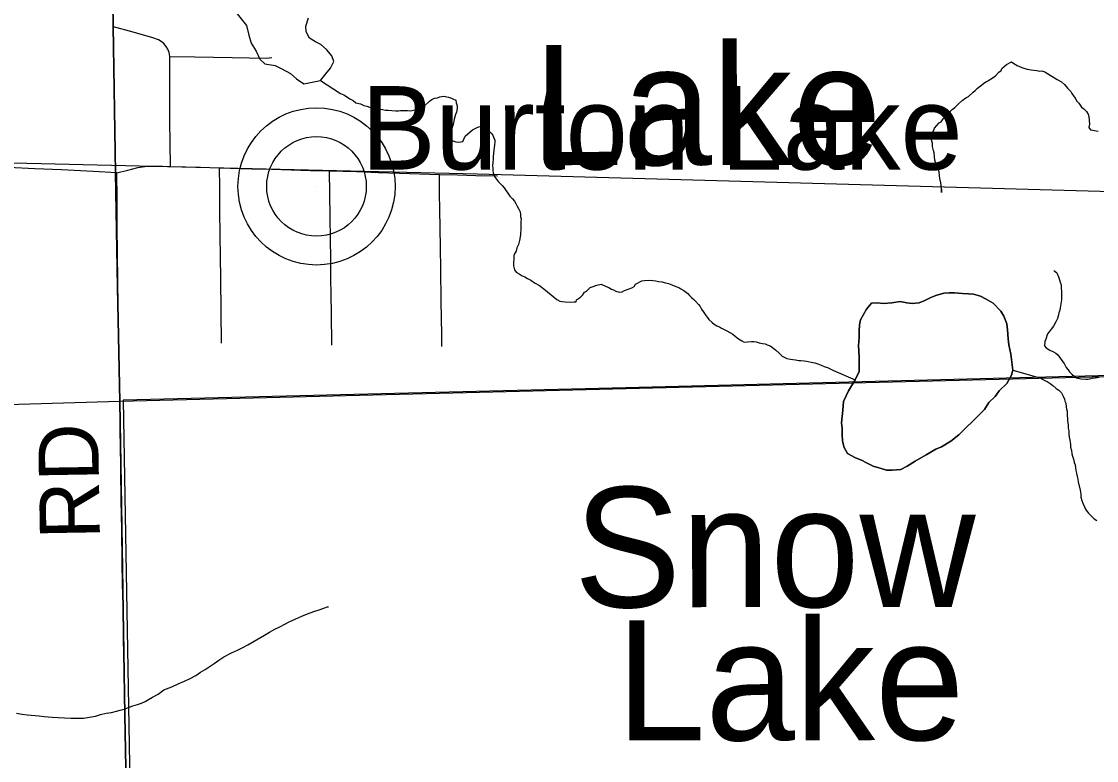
# Model space of a CAD drawing. Extents: x 103424 to 290657, y 38711 to 110967.
# Drawn here: x 214250.638 to 214251.147, y 40208.646 to 40208.996 of the extents above; entities that cross this region are included whole.
import ezdxf

# ---------------------------------------------------------------- set-up
doc = ezdxf.new("R2010")
doc.units = 0
for name, color, linetype in [('GM_X_Corporation', 7, 'Continuous'), ('GM_X_Minor_Lake', 7, 'Continuous'), ('GM_X_Minor_Lake_Text', 7, 'Continuous'), ('GM_X_Minor_River', 7, 'Continuous'), ('GM_X_Rail_Line', 7, 'Continuous'), ('GM_X_Township_Road', 7, 'Continuous'), ('GM_X_Township_Road_Text', 7, 'Continuous'), ('GM_X_Unincorporated', 7, 'Continuous'), ('GM_X_Unincorporated_Location', 7, 'Continuous'), ('GM_X_Unincorporated_Text', 7, 'Continuous')]:
    doc.layers.add(name, color=color, linetype=linetype)

msp = doc.modelspace()

# ---------------------------------------------------------------- linework, layer by layer
at = {"layer": 'GM_X_Corporation'}
for points in [[(214250.6509, 40211.22864), (214250.66191, 40210.37376), (214250.66761, 40209.93905), (214250.67524, 40209.51623), (214250.67595, 40209.3563), (214250.68114, 40208.9936), (214250.6822, 40208.92409), (214250.68321, 40208.87004), (214250.68423, 40208.81599), (214250.50285, 40208.81053), (214250.5017, 40208.8105), (214250.18063, 40208.80297), (214249.1929, 40208.78706), (214248.88259, 40208.7802), (214248.57076, 40208.77338), (214248.0881, 40208.75947)], [(214251.37809, 40208.8332), (214250.68423, 40208.81599), (214250.68321, 40208.87004), (214250.6822, 40208.92409), (214250.68114, 40208.9936), (214250.67595, 40209.3563), (214250.67524, 40209.51623), (214250.66761, 40209.93905), (214250.66191, 40210.37376), (214250.6509, 40211.22864)]]:
    msp.add_lwpolyline(points, dxfattribs=at)
for points in [[(214250.69191, 40208.30125), (214253.06696, 40208.30125), (214253.06682, 40208.31021), (214253.06246, 40208.47339), (214253.05193, 40208.86157), (214252.88558, 40208.86006), (214252.88546, 40208.86005), (214252.37731, 40208.84757), (214251.86746, 40208.84353), (214251.37809, 40208.8332), (214250.68423, 40208.81599), (214250.68656, 40208.66767), (214250.69144, 40208.40851)], [(214250.69311, 40208.30125), (214251.1756, 40208.30125), (214251.16238, 40208.82838), (214251.15995, 40208.82835), (214250.9238, 40208.82246), (214250.68588, 40208.81652), (214250.69279, 40208.4177)], [(214247.90914, 40208.30125), (214250.69191, 40208.30125), (214250.69144, 40208.40851), (214250.68656, 40208.66767), (214250.68423, 40208.81599), (214250.50285, 40208.81053), (214250.5017, 40208.8105), (214250.18063, 40208.80297), (214249.1929, 40208.78706), (214248.88259, 40208.7802), (214248.57076, 40208.77338), (214248.0881, 40208.75947), (214247.90638, 40208.75597)]]:
    msp.add_lwpolyline(points, close=True, dxfattribs=at)
at = {"layer": 'GM_X_Minor_Lake'}
for points in [[(214250.73985, 40208.99938), (214250.74421, 40208.99388), (214250.74535, 40208.98932), (214250.74648, 40208.98553), (214250.74876, 40208.98173), (214250.75047, 40208.97794), (214250.75293, 40208.97566), (214250.75786, 40208.97491), (214250.76071, 40208.97358), (214250.76507, 40208.97112), (214250.76792, 40208.96865), (214250.77133, 40208.96619), (214250.7793, 40208.9679)], [(214250.7793, 40208.9679), (214250.78177, 40208.97095), (214250.78404, 40208.97361), (214250.78556, 40208.97684), (214250.78461, 40208.9795), (214250.78215, 40208.98253), (214250.77949, 40208.98481), (214250.77684, 40208.98613), (214250.77399, 40208.98784), (214250.77247, 40208.99088), (214250.77229, 40208.99353), (214250.77361, 40208.99752)], [(214251.02931, 40208.82101), (214251.03235, 40208.82615), (214251.03424, 40208.83014), (214251.03425, 40208.83697), (214251.03406, 40208.84248), (214251.03425, 40208.84628), (214251.03425, 40208.84913), (214251.03444, 40208.85217), (214251.03501, 40208.85464), (214251.03785, 40208.85958), (214251.04013, 40208.86243), (214251.04279, 40208.86262), (214251.04582, 40208.86225), (214251.04981, 40208.86263), (214251.05379, 40208.86321), (214251.05683, 40208.86264), (214251.05948, 40208.86226), (214251.06271, 40208.86265), (214251.06536, 40208.86379), (214251.06821, 40208.86512), (214251.07068, 40208.86607), (214251.07447, 40208.86722), (214251.07694, 40208.86741), (214251.0794, 40208.86741), (214251.0832, 40208.86704), (214251.08604, 40208.86685), (214251.08851, 40208.86666), (214251.09173, 40208.86572), (214251.09439, 40208.86439), (214251.0978, 40208.8625), (214251.10141, 40208.8587), (214251.10274, 40208.85624), (214251.10425, 40208.85263), (214251.10463, 40208.84978), (214251.10482, 40208.8456), (214251.1052, 40208.84276), (214251.10615, 40208.83839), (214251.10653, 40208.83459), (214251.10709, 40208.83079), (214251.10652, 40208.82832), (214251.10425, 40208.82452), (214251.10064, 40208.82091), (214251.09874, 40208.81825), (214251.09571, 40208.8154), (214251.09362, 40208.81217), (214251.08888, 40208.80741), (214251.08413, 40208.80285), (214251.08148, 40208.80019), (214251.07768, 40208.79714), (214251.07332, 40208.79448), (214251.07066, 40208.79334), (214251.06611, 40208.79067), (214251.0608, 40208.78763), (214251.057, 40208.78534), (214251.05397, 40208.78382), (214251.04998, 40208.78344), (214251.04733, 40208.78343), (214251.04467, 40208.78419), (214251.04088, 40208.78533), (214251.03784, 40208.78684), (214251.03538, 40208.78817), (214251.03253, 40208.7893), (214251.02874, 40208.79139), (214251.02722, 40208.79423), (214251.02646, 40208.79708), (214251.02627, 40208.80031), (214251.02627, 40208.80316), (214251.02589, 40208.80582), (214251.02665, 40208.8119), (214251.02684, 40208.81588), (214251.02817, 40208.81855), (214251.02931, 40208.82101)], [(214251.1052, 40208.84276), (214251.10482, 40208.8456), (214251.10463, 40208.84978), (214251.10425, 40208.85263), (214251.10274, 40208.85624), (214251.10141, 40208.8587), (214251.0978, 40208.8625), (214251.09439, 40208.86439), (214251.09173, 40208.86572), (214251.08851, 40208.86666), (214251.08604, 40208.86685), (214251.0832, 40208.86704), (214251.0794, 40208.86741), (214251.07694, 40208.86741), (214251.07447, 40208.86722), (214251.07068, 40208.86607), (214251.06821, 40208.86512), (214251.06536, 40208.86379), (214251.06271, 40208.86265), (214251.05948, 40208.86226), (214251.05683, 40208.86264), (214251.05379, 40208.86321), (214251.04981, 40208.86263), (214251.04582, 40208.86225), (214251.04279, 40208.86262), (214251.04013, 40208.86243), (214251.03785, 40208.85958), (214251.03501, 40208.85464), (214251.03444, 40208.85217), (214251.03425, 40208.84913), (214251.03425, 40208.84628), (214251.03406, 40208.84248), (214251.03425, 40208.83697), (214251.03424, 40208.83014), (214251.03235, 40208.82615), (214251.02931, 40208.82101)], [(214251.02931, 40208.82101), (214251.02817, 40208.81855), (214251.02684, 40208.81588), (214251.02665, 40208.8119), (214251.02589, 40208.80582), (214251.02627, 40208.80316), (214251.02627, 40208.80031), (214251.02646, 40208.79708), (214251.02722, 40208.79423), (214251.02874, 40208.79139), (214251.03253, 40208.7893), (214251.03538, 40208.78817), (214251.03784, 40208.78684), (214251.04088, 40208.78533), (214251.04467, 40208.78419), (214251.04733, 40208.78343), (214251.04998, 40208.78344), (214251.05397, 40208.78382), (214251.057, 40208.78534), (214251.0608, 40208.78763), (214251.06611, 40208.79067), (214251.07066, 40208.79334), (214251.07332, 40208.79448), (214251.07768, 40208.79714), (214251.08148, 40208.80019), (214251.08413, 40208.80285), (214251.08888, 40208.80741), (214251.09362, 40208.81217), (214251.09571, 40208.8154), (214251.09874, 40208.81825), (214251.10064, 40208.82091), (214251.10425, 40208.82452), (214251.10652, 40208.82832), (214251.10709, 40208.83079), (214251.10653, 40208.83459), (214251.10615, 40208.83839), (214251.1052, 40208.84276)]]:
    msp.add_lwpolyline(points, dxfattribs=at)
at = {"layer": 'GM_X_Minor_River'}
for points in [[(214251.0733, 40208.91488), (214251.07326, 40208.9164), (214251.0733, 40208.91488), (214251.07326, 40208.9164), (214251.07301, 40208.91944), (214251.07258, 40208.92152), (214251.07237, 40208.92284), (214251.07214, 40208.92455), (214251.07173, 40208.92568), (214251.07112, 40208.92757), (214251.07052, 40208.92907), (214251.07012, 40208.9302), (214251.06985, 40208.93362), (214251.06945, 40208.93475), (214251.06903, 40208.93664), (214251.069, 40208.93816), (214251.06878, 40208.9391), (214251.06837, 40208.94062), (214251.06854, 40208.94176), (214251.06889, 40208.94291), (214251.06963, 40208.94425), (214251.06999, 40208.94521), (214251.0711, 40208.94656), (214251.07221, 40208.94773), (214251.07315, 40208.94832), (214251.07407, 40208.94967), (214251.075, 40208.95064), (214251.07594, 40208.95161), (214251.07724, 40208.95297), (214251.07835, 40208.95413), (214251.07967, 40208.95511), (214251.08097, 40208.95647), (214251.08302, 40208.95841), (214251.08489, 40208.95959), (214251.08602, 40208.96019), (214251.08826, 40208.96233), (214251.08919, 40208.96311), (214251.09012, 40208.96408), (214251.09106, 40208.96486), (214251.09218, 40208.96564), (214251.09312, 40208.96642), (214251.09424, 40208.96721), (214251.09518, 40208.96761), (214251.09687, 40208.96859), (214251.09894, 40208.96997), (214251.10042, 40208.97171), (214251.10155, 40208.9725), (214251.10191, 40208.97345), (214251.10415, 40208.9754), (214251.1064, 40208.97659), (214251.10756, 40208.97586), (214251.1091, 40208.97494), (214251.11026, 40208.97439), (214251.1114, 40208.97404), (214251.11236, 40208.97368), (214251.1139, 40208.97314), (214251.11581, 40208.9728), (214251.11695, 40208.97264), (214251.11847, 40208.97248), (214251.11962, 40208.97232), (214251.12076, 40208.97234), (214251.12229, 40208.972), (214251.12807, 40208.96832), (214251.13019, 40208.96723), (214251.13155, 40208.96593), (214251.13292, 40208.96425), (214251.13447, 40208.96257), (214251.13506, 40208.96164), (214251.13585, 40208.96051), (214251.13663, 40208.95939), (214251.13742, 40208.95808), (214251.13839, 40208.95715), (214251.13958, 40208.95527), (214251.14074, 40208.95435), (214251.1419, 40208.95323), (214251.14269, 40208.95192), (214251.1431, 40208.95079), (214251.14336, 40208.94719), (214251.14301, 40208.94566), (214251.1438, 40208.94454), (214251.14494, 40208.94437), (214251.14647, 40208.94402), (214251.14743, 40208.94385)], [(214250.7793, 40208.9679), (214250.7887, 40208.96169), (214250.79024, 40208.96097), (214250.79198, 40208.95987), (214250.79313, 40208.95913), (214250.79467, 40208.9584), (214250.79603, 40208.95729), (214250.79813, 40208.95677), (214250.79986, 40208.95605), (214250.8012, 40208.9557), (214250.80254, 40208.95516), (214250.80407, 40208.95481), (214250.80579, 40208.95447), (214250.80731, 40208.95431), (214250.80865, 40208.95415), (214250.80999, 40208.9538), (214250.81132, 40208.95383), (214250.81303, 40208.95367), (214250.81494, 40208.95353), (214250.81627, 40208.95355), (214250.81722, 40208.95358), (214250.81893, 40208.95361), (214250.82045, 40208.95365), (214250.82197, 40208.95349), (214250.8233, 40208.95371), (214250.82482, 40208.95393), (214250.82633, 40208.95453), (214250.82746, 40208.95494), (214250.82858, 40208.95591), (214250.83082, 40208.95805), (214250.83194, 40208.95884), (214250.83326, 40208.95943), (214250.83459, 40208.95965), (214250.83572, 40208.96006), (214250.83667, 40208.96027), (214250.83761, 40208.96048), (214250.83991, 40208.95996), (214250.84125, 40208.95942), (214250.84221, 40208.95906), (214250.84336, 40208.95851), (214250.84358, 40208.95719), (214250.84399, 40208.95587), (214250.84402, 40208.95454), (214250.84367, 40208.95282), (214250.84313, 40208.95167), (214250.8426, 40208.94957), (214250.84226, 40208.94766), (214250.84154, 40208.94556), (214250.84083, 40208.94326), (214250.8401, 40208.94191), (214250.84032, 40208.94078), (214250.84091, 40208.93984), (214250.84187, 40208.93929), (214250.8434, 40208.93876), (214250.84455, 40208.93859), (214250.84568, 40208.93881), (214250.84663, 40208.93902), (214250.84772, 40208.94151), (214250.85127, 40208.94444), (214250.85371, 40208.94582), (214250.85466, 40208.94603), (214250.85639, 40208.94493), (214250.85812, 40208.94421), (214250.85908, 40208.94385), (214250.86005, 40208.94292), (214250.86083, 40208.94199), (214250.86123, 40208.94105), (214250.86183, 40208.93954), (214250.86185, 40208.93859), (214250.86169, 40208.93744), (214250.86153, 40208.93592), (214250.86136, 40208.93497), (214250.86121, 40208.93325), (214250.86105, 40208.93192), (214250.86107, 40208.93078), (214250.86092, 40208.92888), (214250.86076, 40208.92773), (214250.86079, 40208.92622), (214250.86081, 40208.92508), (214250.86102, 40208.92413), (214250.86163, 40208.92243), (214250.86241, 40208.92131), (214250.86339, 40208.92), (214250.86436, 40208.91907), (214250.86534, 40208.91814), (214250.86631, 40208.91703), (214250.86887, 40208.91309), (214250.87023, 40208.91179), (214250.8712, 40208.91067), (214250.8718, 40208.90955), (214250.87239, 40208.90842), (214250.87318, 40208.90692), (214250.87378, 40208.9056), (214250.874, 40208.90446), (214250.87402, 40208.90333), (214250.87423, 40208.90238), (214250.87407, 40208.90105), (214250.8741, 40208.89972), (214250.87413, 40208.89801), (214250.87416, 40208.89687), (214250.87399, 40208.89591)], [(214250.87399, 40208.89591), (214250.87401, 40208.89496), (214250.87384, 40208.89382), (214250.8735, 40208.8921), (214250.87297, 40208.89019), (214250.87224, 40208.88866), (214250.87189, 40208.88713), (214250.87135, 40208.88617), (214250.8708, 40208.88501), (214250.87083, 40208.8835), (214250.87068, 40208.88159), (214250.87071, 40208.88007), (214250.87113, 40208.87818), (214250.87192, 40208.87706), (214250.87327, 40208.87633), (214250.87481, 40208.87541), (214250.87596, 40208.87487), (214250.87731, 40208.87414), (214250.87885, 40208.87341), (214250.88058, 40208.87212), (214250.88289, 40208.87084), (214250.88502, 40208.86918), (214250.88676, 40208.86788), (214250.89025, 40208.86492), (214250.89122, 40208.86418), (214250.89256, 40208.86345), (214250.89371, 40208.86328), (214250.89504, 40208.86312), (214250.89752, 40208.86299), (214250.89942, 40208.86303), (214250.90037, 40208.86305), (214250.90054, 40208.864), (214250.90241, 40208.86537), (214250.90353, 40208.86635), (214250.90426, 40208.86769), (214250.90521, 40208.8681), (214250.90688, 40208.86984), (214250.90782, 40208.87024), (214250.91009, 40208.87105), (214250.91217, 40208.87148), (214250.91448, 40208.87039), (214250.91582, 40208.86985), (214250.91698, 40208.86911), (214250.91794, 40208.86875), (214250.91909, 40208.86821), (214250.92062, 40208.86767), (214250.92214, 40208.86789), (214250.92327, 40208.86849), (214250.92667, 40208.8697), (214250.92779, 40208.8703), (214250.92834, 40208.87145), (214250.93135, 40208.87303), (214250.93268, 40208.87325), (214250.93515, 40208.87331), (214250.93667, 40208.87315), (214250.93801, 40208.87299), (214250.93935, 40208.87264), (214250.94087, 40208.87248), (214250.94259, 40208.87214), (214250.94412, 40208.87179), (214250.94566, 40208.87107), (214250.94757, 40208.87035), (214250.94892, 40208.86981), (214250.94988, 40208.86926), (214250.95123, 40208.86853), (214250.95316, 40208.86705), (214250.95394, 40208.86612), (214250.95491, 40208.86519), (214250.95607, 40208.86426), (214250.95685, 40208.86333), (214250.95822, 40208.86184), (214250.959, 40208.86091), (214250.9596, 40208.85959), (214250.96038, 40208.85847), (214250.96116, 40208.85753), (214250.96175, 40208.8566), (214250.96253, 40208.85566), (214250.96312, 40208.85473), (214250.96468, 40208.85324), (214250.96564, 40208.8525), (214250.96699, 40208.85177), (214250.96814, 40208.85123), (214250.96911, 40208.85068), (214250.97007, 40208.85013), (214250.97161, 40208.8494), (214250.97449, 40208.84776), (214250.97565, 40208.84683), (214250.9772, 40208.84553), (214250.97875, 40208.84462), (214250.9799, 40208.84407), (214250.98142, 40208.84411), (214250.98332, 40208.84434), (214250.98446, 40208.84436), (214250.9856, 40208.8442), (214250.98695, 40208.84366), (214250.98847, 40208.84331), (214250.98981, 40208.84315), (214250.99077, 40208.84279), (214250.99211, 40208.84225), (214250.99327, 40208.84151), (214250.99482, 40208.84022)], [(214251.12655, 40208.8779), (214251.12697, 40208.87767), (214251.12794, 40208.87675), (214251.12874, 40208.87486), (214251.12915, 40208.87354), (214251.12955, 40208.87241), (214251.12996, 40208.87109), (214251.13006, 40208.86634), (214251.13011, 40208.86406), (214251.12977, 40208.86216), (214251.12943, 40208.86025), (214251.12927, 40208.85911), (214251.12891, 40208.85796), (214251.12874, 40208.857), (214251.12821, 40208.85528), (214251.12748, 40208.85356), (214251.12638, 40208.85163), (214251.12528, 40208.85009), (214251.12435, 40208.84893), (214251.12342, 40208.84796), (214251.12271, 40208.84547), (214251.12217, 40208.84432), (214251.12202, 40208.84223), (214251.1228, 40208.8413), (214251.12454, 40208.84019), (214251.12626, 40208.83947), (214251.12742, 40208.83874), (214251.12839, 40208.838), (214251.12917, 40208.83687), (214251.13035, 40208.83538), (214251.13133, 40208.83388), (214251.13232, 40208.832), (214251.13329, 40208.83088), (214251.13388, 40208.82995), (214251.13505, 40208.82883), (214251.13622, 40208.82772), (214251.13718, 40208.82717), (214251.13928, 40208.82664), (214251.14157, 40208.82651), (214251.14271, 40208.82653), (214251.1446, 40208.82695), (214251.14612, 40208.82717), (214251.14801, 40208.82741)], [(214250.99482, 40208.84022), (214250.99637, 40208.83873), (214250.99792, 40208.83744), (214250.99888, 40208.83689), (214251.00004, 40208.83634), (214251.00176, 40208.836), (214251.0029, 40208.83584), (214251.00423, 40208.83567), (214251.00576, 40208.83533), (214251.00671, 40208.83535), (214251.00824, 40208.83519), (214251.00938, 40208.83503), (214251.01244, 40208.83433), (214251.0134, 40208.83416), (214251.01474, 40208.83381), (214251.01627, 40208.83309), (214251.01781, 40208.83255), (214251.01934, 40208.83201), (214251.02088, 40208.83129), (214251.02222, 40208.83056), (214251.03235, 40208.82615)], [(214251.10709, 40208.83079), (214251.11987, 40208.82717), (214251.12103, 40208.82644), (214251.12218, 40208.82589), (214251.12333, 40208.82535), (214251.12468, 40208.82443), (214251.12603, 40208.82351), (214251.12759, 40208.82202), (214251.12893, 40208.82129), (214251.1301, 40208.81999), (214251.1309, 40208.81848), (214251.1315, 40208.81698), (214251.13171, 40208.81603), (214251.13211, 40208.81509), (214251.13234, 40208.81339), (214251.13255, 40208.81225), (214251.13276, 40208.8113), (214251.13279, 40208.81016), (214251.13281, 40208.80921), (214251.13302, 40208.80808), (214251.13304, 40208.80694), (214251.13307, 40208.8058), (214251.13328, 40208.80467), (214251.13331, 40208.80334), (214251.13353, 40208.80201), (214251.13356, 40208.80049), (214251.13379, 40208.79898), (214251.134, 40208.79765), (214251.13422, 40208.79671), (214251.13443, 40208.79557), (214251.13446, 40208.79424), (214251.13487, 40208.79273), (214251.13509, 40208.79121), (214251.13531, 40208.79008), (214251.13571, 40208.78914), (214251.13592, 40208.78819), (214251.13613, 40208.78706), (214251.13654, 40208.78593), (214251.13676, 40208.7846), (214251.13697, 40208.78328), (214251.13719, 40208.78195), (214251.13761, 40208.78044), (214251.13782, 40208.77912), (214251.13804, 40208.77798), (214251.13888, 40208.77401), (214251.13909, 40208.77306), (214251.1393, 40208.77212), (214251.13934, 40208.7706), (214251.13975, 40208.76909), (214251.14016, 40208.76777), (214251.14095, 40208.76607), (214251.14155, 40208.76495), (214251.14214, 40208.76401), (214251.14292, 40208.76308), (214251.14428, 40208.76159), (214251.14564, 40208.76048), (214251.1468, 40208.75955)], [(214250.63539, 40208.66842), (214250.63806, 40208.66791), (214250.64035, 40208.66758), (214250.64226, 40208.66743), (214250.64417, 40208.66728), (214250.64607, 40208.66713), (214250.64836, 40208.6668), (214250.65217, 40208.6665), (214250.65503, 40208.66638), (214250.65807, 40208.66625), (214250.66112, 40208.66613), (214250.66416, 40208.666), (214250.66701, 40208.66607), (214250.66986, 40208.66651), (214250.6727, 40208.66695), (214250.67516, 40208.66776), (214250.67781, 40208.66839), (214250.68027, 40208.66883), (214250.68273, 40208.66945), (214250.68443, 40208.66987), (214250.68633, 40208.67029), (214250.6884, 40208.67109), (214250.69047, 40208.6719), (214250.69255, 40208.67251), (214250.69444, 40208.67312), (214250.69633, 40208.67393), (214250.69783, 40208.67491), (214250.6997, 40208.67609), (214250.70234, 40208.67748), (214250.70515, 40208.67944), (214250.70892, 40208.68085), (214250.71194, 40208.68225), (214250.71495, 40208.68364), (214250.71759, 40208.68484), (214250.72022, 40208.68623), (214250.72247, 40208.6878), (214250.72472, 40208.68917), (214250.7266, 40208.69036), (214250.72885, 40208.69192), (214250.7311, 40208.69349), (214250.73354, 40208.69507), (214250.73711, 40208.69705), (214250.73994, 40208.69825), (214250.74257, 40208.69944), (214250.74483, 40208.70082), (214250.75272, 40208.70537), (214250.75516, 40208.70675), (214250.7576, 40208.70813), (214250.76005, 40208.70933), (214250.76231, 40208.71051), (214250.76437, 40208.7117), (214250.76758, 40208.7131), (214250.77041, 40208.7143), (214250.77304, 40208.7155), (214250.77606, 40208.71651), (214250.77871, 40208.71733), (214250.78078, 40208.71814), (214250.78248, 40208.71874), (214250.78305, 40208.71876)]]:
    msp.add_lwpolyline(points, dxfattribs=at)
at = {"layer": 'GM_X_Rail_Line'}
msp.add_lwpolyline([(214248.0834, 40208.75799), (214248.56474, 40208.77244), (214248.5708, 40208.7785), (214248.56614, 40209.02881), (214248.57034, 40209.03394), (214249.13766, 40209.04428), (214249.45554, 40209.04804), (214250.20657, 40209.06237), (214250.40695, 40208.9343), (214250.85343, 40208.92373), (214251.15406, 40208.91532)], dxfattribs=at)
at = {"layer": 'GM_X_Township_Road'}
msp.add_line((214250.68448, 40208.80009), (214250.68435, 40208.80979), dxfattribs=at)
for points in [[(214250.7082, 40208.92717), (214250.70809, 40208.93829), (214250.70798, 40208.94847), (214250.70788, 40208.95864), (214250.70788, 40208.97926), (214250.7076, 40208.98108), (214250.70692, 40208.98264), (214250.70614, 40208.98399), (214250.70505, 40208.98529), (214250.7039, 40208.98633), (214250.7025, 40208.98711), (214250.69984, 40208.98795), (214250.6905, 40208.99073), (214250.68122, 40208.99325)], [(214250.70788, 40208.97926), (214250.71971, 40208.97902), (214250.72855, 40208.97884), (214250.73738, 40208.97865), (214250.74542, 40208.97849), (214250.75347, 40208.97833), (214250.75497, 40208.97849), (214250.75626, 40208.97876)], [(214250.68284, 40208.92408), (214250.67167, 40208.92477), (214250.65668, 40208.92559), (214250.64408, 40208.9261), (214250.63148, 40208.9266)], [(214250.68284, 40208.92408), (214250.68799, 40208.92545), (214250.69276, 40208.92663), (214250.69609, 40208.9272), (214250.69985, 40208.92732), (214250.7044, 40208.92726), (214250.7082, 40208.92717), (214250.72242, 40208.92675), (214250.73142, 40208.92649), (214250.74673, 40208.92606), (214250.75607, 40208.92579), (214250.76541, 40208.92552), (214250.77448, 40208.92527), (214250.78354, 40208.92501), (214250.7963, 40208.92474), (214250.80652, 40208.92437), (214250.81674, 40208.924), (214250.82617, 40208.92367), (214250.8356, 40208.92335), (214250.84417, 40208.92312), (214250.85274, 40208.9229), (214250.86302, 40208.92264)], [(214250.73247, 40208.84358), (214250.73228, 40208.85858), (214250.73208, 40208.87412), (214250.73195, 40208.88443), (214250.73182, 40208.89475), (214250.73168, 40208.90608), (214250.73153, 40208.91742), (214250.73142, 40208.92649)], [(214250.78464, 40208.84263), (214250.78444, 40208.85768), (214250.78433, 40208.86613), (214250.78422, 40208.87457), (214250.7841, 40208.88355), (214250.78398, 40208.89252), (214250.78383, 40208.90333), (214250.78368, 40208.91414), (214250.78354, 40208.92501)], [(214250.68435, 40208.80979), (214250.68426, 40208.81846), (214250.68404, 40208.83168), (214250.68372, 40208.84303), (214250.68362, 40208.85184), (214250.68351, 40208.86065), (214250.68334, 40208.87329), (214250.68316, 40208.88593), (214250.68305, 40208.8988), (214250.68294, 40208.91166), (214250.68284, 40208.92408)], [(214250.83678, 40208.8419), (214250.8367, 40208.84764), (214250.83647, 40208.86317), (214250.83625, 40208.8787), (214250.8361, 40208.88856), (214250.83596, 40208.89843), (214250.83579, 40208.90654), (214250.83562, 40208.91465), (214250.8356, 40208.92335)], [(214250.68738, 40208.63206), (214250.6871, 40208.64759), (214250.68686, 40208.66023), (214250.68662, 40208.67287), (214250.68633, 40208.6884), (214250.68605, 40208.70393), (214250.68576, 40208.71947), (214250.68557, 40208.72957), (214250.68538, 40208.73966), (214250.68514, 40208.75519), (214250.68492, 40208.76922), (214250.6847, 40208.78325), (214250.68452, 40208.79652), (214250.68448, 40208.80009)]]:
    msp.add_lwpolyline(points, dxfattribs=at)
at = {"layer": 'GM_X_Unincorporated'}
for radius in [0.0372, 0.02358]:
    msp.add_circle((214250.77739, 40208.91771), radius, dxfattribs=at)
at = {"layer": 'GM_X_Unincorporated_Location'}
msp.add_line((214250.77739, 40208.91771), (214250.77739, 40208.91771), dxfattribs=at)

# ---------------------------------------------------------------- texts
at = {"layer": 'GM_X_Minor_Lake_Text'}
for s, rotation, p in [('Lake', 0.0675, (214250.88008, 40208.92774)), ('Snow', 0.0682, (214250.89929, 40208.71853)), ('Lake', 0.0686, (214250.91931, 40208.65552))]:
    msp.add_text(s, height=0.056852, rotation=rotation, dxfattribs=at).set_placement(p)
at = {"layer": 'GM_X_Township_Road_Text'}
msp.add_text('RD', height=0.028409, rotation=90.9872, dxfattribs=at).set_placement((214250.67486, 40208.75093))
at = {"layer": 'GM_X_Unincorporated_Text'}
msp.add_text('Burton Lake', height=0.0394886, rotation=0, dxfattribs=at).set_placement((214250.79853, 40208.92568))

doc.saveas('drawing.dxf')
